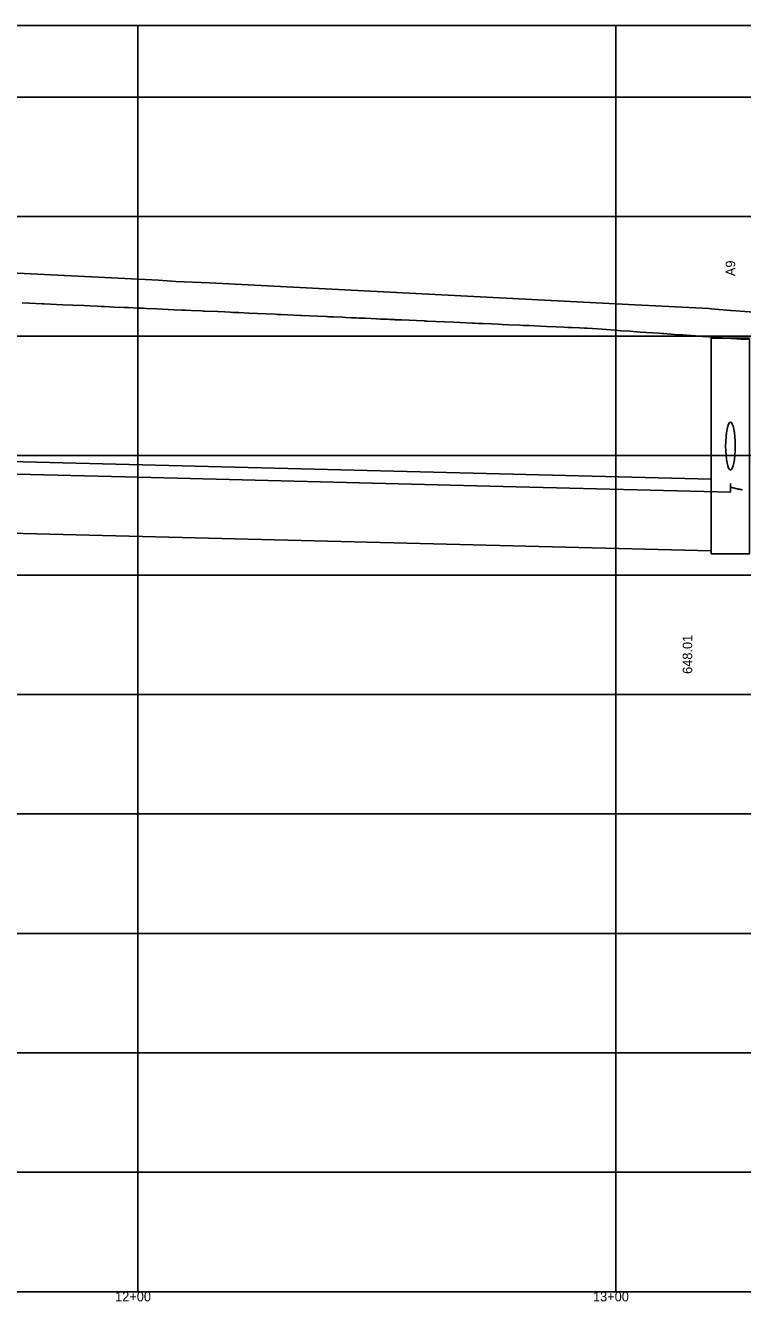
# Model space of a CAD drawing. Extents: x 2252703 to 2264864, y 13787568 to 13790989.
# Drawn here: x 2259088.5 to 2259238.5, y 13790698.5 to 13790965.5 of the extents above; entities that cross this region are included whole.
import ezdxf

# ---------------------------------------------------------------- set-up
doc = ezdxf.new("R2010")
doc.units = 0
for name, color, linetype in [('blank4', 7, 'Continuous'), ('D_DRN_PROF_HGL', 7, 'Continuous'), ('D_PROF_1', 7, 'Continuous'), ('D_PROF_NOTES_1', 7, 'Continuous'), ('Default', 7, 'Continuous'), ('Drain_PipeInside', 7, 'Continuous'), ('E_Terrain', 7, 'Continuous'), ('Inlet', 7, 'Continuous'), ('z - Construction', 7, 'Continuous')]:
    doc.layers.add(name, color=color, linetype=linetype)

msp = doc.modelspace()

# ---------------------------------------------------------------- linework, layer by layer
at = {"layer": 'blank4'}
msp.add_lwpolyline([(2257912.03, 13790700.51), (2257912.03, 13790965.51), (2261066.03, 13790965.51), (2261066.03, 13790700.51)], close=True, dxfattribs=at)
at = {"layer": 'D_DRN_PROF_HGL'}
msp.add_line((2259236, 13790867.86), (2259236, 13790869.64), dxfattribs=at)
for points in [[(2259078.09, 13790871.83), (2259109.32, 13790871.04), (2259185.59, 13790869.13), (2259236, 13790867.86)], [(2259236, 13790869.64), (2259236, 13790869.06), (2259236, 13790869.06), (2259236, 13790869.05), (2259236.01, 13790869.05), (2259236.01, 13790869.04), (2259236.01, 13790869.04), (2259236.01, 13790869.03), (2259236.01, 13790869.03), (2259236.02, 13790869.02), (2259236.02, 13790869.02), (2259236.02, 13790869.01), (2259236.03, 13790869.01), (2259236.03, 13790869), (2259236.04, 13790868.99), (2259236.04, 13790868.99), (2259236.05, 13790868.98), (2259236.05, 13790868.98), (2259236.06, 13790868.97), (2259236.07, 13790868.97), (2259236.07, 13790868.96), (2259236.08, 13790868.96), (2259236.09, 13790868.95), (2259236.1, 13790868.95), (2259236.11, 13790868.94), (2259236.11, 13790868.93), (2259236.12, 13790868.93), (2259236.13, 13790868.92), (2259236.14, 13790868.92), (2259236.15, 13790868.91), (2259236.17, 13790868.91), (2259236.18, 13790868.9), (2259236.19, 13790868.89), (2259236.2, 13790868.89), (2259236.21, 13790868.88), (2259236.23, 13790868.88), (2259236.24, 13790868.87), (2259236.26, 13790868.86), (2259236.27, 13790868.86), (2259236.29, 13790868.85), (2259236.3, 13790868.85), (2259236.32, 13790868.84), (2259236.33, 13790868.83), (2259236.35, 13790868.83), (2259236.37, 13790868.82), (2259236.39, 13790868.82), (2259236.4, 13790868.81), (2259236.42, 13790868.8), (2259236.44, 13790868.8), (2259236.46, 13790868.79), (2259236.48, 13790868.78), (2259236.5, 13790868.78), (2259236.52, 13790868.77), (2259236.54, 13790868.76), (2259236.56, 13790868.76), (2259236.59, 13790868.75), (2259236.61, 13790868.74), (2259236.63, 13790868.74), (2259236.66, 13790868.73), (2259236.68, 13790868.72), (2259236.7, 13790868.72), (2259236.73, 13790868.71), (2259236.76, 13790868.7), (2259236.78, 13790868.7), (2259236.81, 13790868.69), (2259236.83, 13790868.68), (2259236.86, 13790868.68), (2259236.89, 13790868.67), (2259236.92, 13790868.66), (2259236.95, 13790868.66), (2259236.98, 13790868.65), (2259237.01, 13790868.64), (2259237.04, 13790868.63), (2259237.07, 13790868.63), (2259237.1, 13790868.62), (2259237.13, 13790868.61), (2259237.16, 13790868.61), (2259237.2, 13790868.6), (2259237.23, 13790868.59), (2259237.26, 13790868.58), (2259237.3, 13790868.58), (2259237.33, 13790868.57), (2259237.37, 13790868.56), (2259237.41, 13790868.55), (2259237.44, 13790868.55), (2259237.48, 13790868.54), (2259237.52, 13790868.53), (2259237.56, 13790868.52), (2259237.59, 13790868.52), (2259237.63, 13790868.51), (2259237.67, 13790868.5), (2259237.71, 13790868.49), (2259237.76, 13790868.48), (2259237.8, 13790868.48), (2259237.84, 13790868.47), (2259237.88, 13790868.46), (2259237.92, 13790868.45), (2259237.97, 13790868.44), (2259238.01, 13790868.44), (2259238.06, 13790868.43), (2259238.1, 13790868.42), (2259238.15, 13790868.41), (2259238.2, 13790868.4), (2259238.24, 13790868.4), (2259238.29, 13790868.39), (2259238.34, 13790868.38), (2259238.39, 13790868.37), (2259238.44, 13790868.36), (2259238.49, 13790868.35), (2259238.54, 13790868.34)]]:
    msp.add_lwpolyline(points, dxfattribs=at)
at = {"layer": 'D_PROF_1'}
msp.add_lwpolyline([(2259087.82, 13790907.47), (2259089.28, 13790907.4), (2259091.96, 13790907.28), (2259092.23, 13790907.27), (2259092.38, 13790907.26), (2259096.27, 13790907.09), (2259098.42, 13790906.99), (2259100.7, 13790906.89), (2259101.96, 13790906.83), (2259103.48, 13790906.76), (2259104.32, 13790906.72), (2259104.92, 13790906.7), (2259106, 13790906.65), (2259107.07, 13790906.6), (2259109.02, 13790906.51), (2259110.06, 13790906.47), (2259111.96, 13790906.38), (2259113.16, 13790906.33), (2259113.82, 13790906.3), (2259115.88, 13790906.2), (2259119.62, 13790906.04), (2259121.13, 13790905.97), (2259121.96, 13790905.93), (2259123.14, 13790905.88), (2259125.29, 13790905.78), (2259125.75, 13790905.76), (2259126, 13790905.75), (2259128.72, 13790905.63), (2259130.22, 13790905.56), (2259131.34, 13790905.51), (2259131.96, 13790905.48), (2259133.13, 13790905.43), (2259135.25, 13790905.33), (2259138.84, 13790905.17), (2259140.82, 13790905.08), (2259141.22, 13790905.06), (2259141.96, 13790905.03), (2259143.39, 13790904.97), (2259146, 13790904.85), (2259146.17, 13790904.84), (2259146.27, 13790904.84), (2259149.59, 13790904.69), (2259151.42, 13790904.6), (2259151.61, 13790904.6), (2259151.96, 13790904.58), (2259152.99, 13790904.53), (2259154.86, 13790904.45), (2259155.51, 13790904.42), (2259156.69, 13790904.37), (2259157.7, 13790904.32), (2259158.26, 13790904.3), (2259159.57, 13790904.24), (2259161.96, 13790904.13), (2259162, 13790904.13), (2259162.02, 13790904.13), (2259162.8, 13790904.09), (2259164.23, 13790904.03), (2259164.74, 13790904), (2259165.68, 13790903.96), (2259165.89, 13790903.95), (2259166, 13790903.95), (2259166.44, 13790903.93), (2259167.24, 13790903.89), (2259170.28, 13790903.76), (2259171.96, 13790903.68), (2259172.19, 13790903.67), (2259172.62, 13790903.65), (2259176.17, 13790903.49), (2259178.13, 13790903.4), (2259180.6, 13790903.29), (2259181.96, 13790903.23), (2259182.41, 13790903.21), (2259183.22, 13790903.17), (2259184.21, 13790903.13), (2259186, 13790903.05), (2259187.43, 13790902.98), (2259188.21, 13790902.95), (2259189.54, 13790902.89), (2259191.96, 13790902.78), (2259192.62, 13790902.75), (2259193.82, 13790902.7), (2259197.53, 13790902.53), (2259199.56, 13790902.44), (2259201.11, 13790902.37), (2259201.96, 13790902.33), (2259202.83, 13790902.29), (2259204.42, 13790902.22), (2259205.44, 13790902.17), (2259206, 13790902.15), (2259207.13, 13790902.07), (2259209.18, 13790901.93), (2259210.97, 13790901.8), (2259211.96, 13790901.73), (2259213.04, 13790901.65), (2259215.02, 13790901.52), (2259217.14, 13790901.37), (2259221, 13790901.1), (2259221.62, 13790901.06), (2259221.96, 13790901.03), (2259224.32, 13790900.87), (2259225.63, 13790900.77), (2259225.76, 13790900.76), (2259226, 13790900.75), (2259228.68, 13790900.56), (2259230.15, 13790900.46), (2259230.2, 13790900.45), (2259230.29, 13790900.45), (2259231.36, 13790900.37), (2259231.96, 13790900.33), (2259232, 13790900.33), (2259232, 13790900.33), (2259232.32, 13790900.31), (2259232.98, 13790900.26), (2259235.07, 13790900.11), (2259236, 13790900.05), (2259236, 13790900.05), (2259236.23, 13790900.03), (2259238.26, 13790899.89), (2259240, 13790899.77)], dxfattribs=at)
at = {"layer": 'Default'}
for p, q in [((2259112.03, 13790700.51), (2259112.03, 13790965.51)), ((2259212.03, 13790700.51), (2259212.03, 13790965.51))]:
    msp.add_line(p, q, dxfattribs=at)
at = {"layer": 'Drain_PipeInside'}
for p, q in [((2258890, 13790879.12), (2259232, 13790870.57)), ((2258890, 13790864.12), (2259232, 13790855.57))]:
    msp.add_line(p, q, dxfattribs=at)
for centre in [(2259236, 13790877.51), (2259236, 13790877.5)]:
    msp.add_ellipse(centre, major_axis=(0, 5), ratio=0.2, dxfattribs=at)
at = {"layer": 'E_Terrain'}
msp.add_lwpolyline([(2259029.18, 13790916.51), (2259116.31, 13790912.21), (2259119.96, 13790911.95), (2259126.98, 13790911.69), (2259214.66, 13790907.14), (2259231.53, 13790906.26), (2259232, 13790906.22), (2259232, 13790906.22), (2259236, 13790905.89), (2259236, 13790905.89), (2259236.15, 13790905.87), (2259240, 13790905.58), (2259240, 13790905.58), (2259243.08, 13790905.35), (2259325.19, 13790900.09), (2259330.91, 13790899.77), (2259346.16, 13790898.83), (2259426.17, 13790893.67), (2259492, 13790889.84), (2259492, 13790889.84), (2259496, 13790889.61)], dxfattribs=at)
at = {"layer": 'Inlet'}
msp.add_lwpolyline([(2259232, 13790900.05), (2259240, 13790900.05), (2259240, 13790854.97), (2259232, 13790854.97)], close=True, dxfattribs=at)
at = {"layer": 'z - Construction'}
for p, q in [((2257912.03, 13790950.51), (2261066.03, 13790950.51)), ((2257912.03, 13790925.51), (2261066.03, 13790925.51)), ((2257912.03, 13790900.51), (2261066.03, 13790900.51)), ((2257912.03, 13790875.51), (2261066.03, 13790875.51)), ((2257912.03, 13790850.51), (2261066.03, 13790850.51)), ((2257912.03, 13790825.51), (2261066.03, 13790825.51)), ((2257912.03, 13790800.51), (2261066.03, 13790800.51)), ((2257912.03, 13790775.51), (2261066.03, 13790775.51)), ((2257912.03, 13790750.51), (2261066.03, 13790750.51)), ((2257912.03, 13790725.51), (2261066.03, 13790725.51))]:
    msp.add_line(p, q, dxfattribs=at)

# ---------------------------------------------------------------- texts
at = {"layer": 'D_PROF_NOTES_1'}
for s, p in [('A9', (2259237, 13790913.06)), ('648.01', (2259228, 13790829.82))]:
    msp.add_text(s, height=2, rotation=90, dxfattribs=at).set_placement(p)
at = {"layer": 'Default'}
for s, p in [('12+00', (2259107.24, 13790698.51)), ('13+00', (2259207.24, 13790698.51))]:
    msp.add_text(s, height=2, dxfattribs=at).set_placement(p)

doc.saveas('drawing.dxf')
